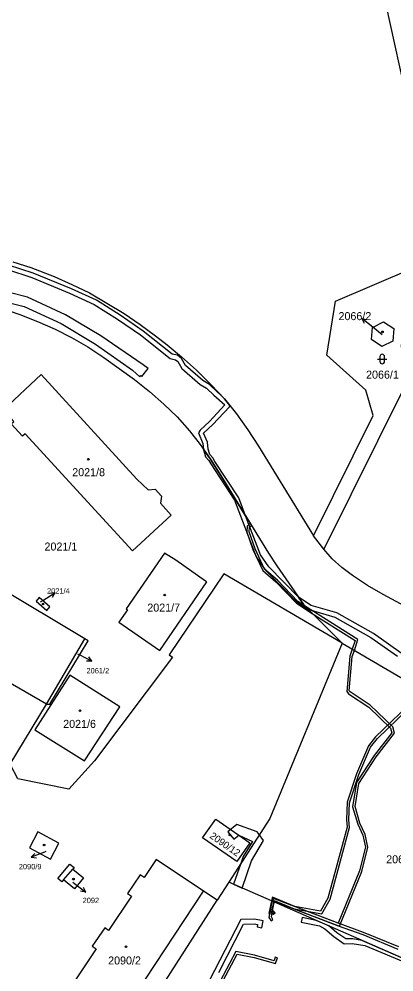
# Model space of a CAD drawing. Extents: x -869103 to -863415, y -1015889 to -1012477.
# Drawn here: x -866149.5 to -866069.9, y -1014543.4 to -1014341 of the extents above; entities that cross this region are included whole.
import ezdxf

# ---------------------------------------------------------------- set-up
doc = ezdxf.new("R2010")
doc.units = 0
for name, color, linetype in [('Hranice parcel', 7, 'Continuous'), ('Parcelní čísla', 7, 'Continuous'), ('Pop  PČ popisy', 7, 'Continuous'), ('Vnitřní kresba', 7, 'Continuous'), ('Věcná břemena k části', 7, 'Continuous'), ('Značky budov', 7, 'Continuous'), ('Značky kultur', 7, 'Continuous')]:
    doc.layers.add(name, color=color, linetype=linetype)

msp = doc.modelspace()

# ---------------------------------------------------------------- linework, layer by layer
at = {"layer": 'Hranice parcel'}
for p, q in [((-866067.69, -1014419.08), (-866084.81, -1014453.62)), ((-866135.49, -1014472.62), (-866174.38, -1014449.43)), ((-866084.81, -1014453.62), (-866087.01, -1014450.75)), ((-866083.01, -1014455.63), (-866084.81, -1014453.62)), ((-866080.89, -1014473.57), (-866105.99, -1014458.82)), ((-866143.69, -1014486.53), (-866169.65, -1014471.53)), ((-866143.69, -1014486.53), (-866135.49, -1014472.62)), ((-866151.4, -1014499.23), (-866143.69, -1014486.53)), ((-866104.98, -1014524.3), (-866107.43, -1014528.11)), ((-866124.45, -1014554.62), (-866107.43, -1014528.11))]:
    msp.add_line(p, q, dxfattribs=at)
for points in [[(-866045.86, -1014385.07), (-866057.72, -1014389.65), (-866064.07, -1014372.04), (-866074.29, -1014325.38), (-866087.82, -1014302.45), (-866102.61, -1014282.52), (-866136.18, -1014276.34), (-866198.61, -1014272.74), (-866236.33, -1014264.89)], [(-866150.77, -1014392.56), (-866147, -1014393.79), (-866142.06, -1014395.67), (-866138.31, -1014397.34), (-866134.53, -1014399.15), (-866127.19, -1014403.54), (-866123.81, -1014405.89), (-866120.55, -1014408.24), (-866118.07, -1014410.18), (-866114.98, -1014412.74), (-866111.84, -1014415.58), (-866108.68, -1014418.68), (-866105.86, -1014421.69), (-866103.36, -1014424.81), (-866100.91, -1014428.25), (-866098.69, -1014431.7), (-866087.01, -1014450.75)], [(-866087.01, -1014450.75), (-866074.29, -1014425.18), (-866075.85, -1014419.79), (-866084.12, -1014412.35), (-866082.33, -1014400.9), (-866066.23, -1014394.03), (-866067.95, -1014405.91), (-866068.37, -1014410.47), (-866067.77, -1014415.33), (-866067.69, -1014419.08)], [(-866156.91, -1014401.59), (-866153.95, -1014402.22), (-866149.34, -1014403.74), (-866145.55, -1014405.22), (-866141.84, -1014406.83), (-866138.36, -1014408.64), (-866134.88, -1014410.64), (-866131.5, -1014412.86), (-866124.95, -1014417.55), (-866121.8, -1014420.13), (-866118.76, -1014422.78), (-866115.95, -1014425.5), (-866113.32, -1014428.43), (-866111.06, -1014431.35), (-866108.86, -1014434.47), (-866106.27, -1014438.48), (-866096.55, -1014454.44)], [(-866074.45, -1014406.47), (-866072.14, -1014405.28), (-866069.95, -1014406.71), (-866070.11, -1014409.38), (-866072.51, -1014410.53), (-866074.65, -1014409.08), (-866074.45, -1014406.47)], [(-866152.82, -1014424.02), (-866144.81, -1014416.48), (-866124.46, -1014438.7), (-866122.08, -1014441), (-866120.6, -1014440.87), (-866119.22, -1014442.35), (-866119.44, -1014443.85), (-866117.21, -1014446.35), (-866125.38, -1014453.94), (-866132.57, -1014446.13)], [(-866132.57, -1014446.13), (-866148.19, -1014429.08), (-866148.76, -1014429.6), (-866151.14, -1014427), (-866150.57, -1014426.48), (-866152.82, -1014424.02)], [(-866118.62, -1014454.47), (-866126.77, -1014466.25), (-866126.49, -1014466.44), (-866128.31, -1014469.12), (-866119.57, -1014475.09), (-866109.64, -1014460.54), (-866109.89, -1014460.37), (-866116.23, -1014455.96), (-866118.62, -1014454.47)], [(-866096.55, -1014454.44), (-866094.77, -1014457.1), (-866089.04, -1014465.43), (-866080.89, -1014473.57)], [(-866025.4, -1014488.49), (-866048.78, -1014475.81), (-866072.22, -1014463.25), (-866075.55, -1014461.29), (-866078.69, -1014459.19), (-866080.95, -1014457.51), (-866083.01, -1014455.63)], [(-866105.99, -1014458.82), (-866117.63, -1014476.02), (-866116.92, -1014476.56), (-866133.47, -1014498.56), (-866138.91, -1014504.56), (-866149.72, -1014502.36), (-866151.4, -1014499.23)], [(-866145.88, -1014464.62), (-866143.6, -1014466.59), (-866142.94, -1014465.84), (-866145.18, -1014463.82), (-866145.88, -1014464.62)], [(-866143.69, -1014486.53), (-866142.96, -1014486.51), (-866134.8, -1014473.03), (-866135.49, -1014472.62)], [(-866080.89, -1014473.57), (-866096.28, -1014510.77), (-866104.98, -1014524.3)], [(-866080.89, -1014473.57), (-866042.3, -1014496.15), (-866007.33, -1014518.77), (-866009.24, -1014521.21)], [(-866128.11, -1014487.1), (-866138.69, -1014480.37), (-866146.1, -1014491.96), (-866135.57, -1014498.58), (-866128.11, -1014487.1)], [(-866107.73, -1014510.97), (-866100.53, -1014516), (-866103.29, -1014519.96), (-866110.54, -1014514.89), (-866107.73, -1014510.97)], [(-866142.84, -1014519.4), (-866141.04, -1014516.06), (-866145.48, -1014513.66), (-866147.28, -1014517), (-866142.84, -1014519.4)], [(-866107.43, -1014528.11), (-866110.3, -1014526.21), (-866120.39, -1014519.51), (-866122.95, -1014523.34), (-866123.79, -1014522.78), (-866126.44, -1014526.72), (-866125.6, -1014527.29), (-866130.47, -1014534.56), (-866131.3, -1014534), (-866133.95, -1014537.94), (-866133.11, -1014538.51), (-866145.63, -1014557.21), (-866135.28, -1014564.07), (-866131.92, -1014566.3)], [(-866140.04, -1014523.83), (-866140.37, -1014524.24), (-866141.24, -1014523.53), (-866138.68, -1014520.5), (-866137.82, -1014521.2), (-866138.09, -1014521.54)], [(-866138.09, -1014521.54), (-866135.79, -1014523.42), (-866137.71, -1014525.73), (-866140.04, -1014523.83)], [(-865993.55, -1014579.96), (-866053.54, -1014546.87), (-866104.98, -1014524.3)]]:
    msp.add_lwpolyline(points, dxfattribs=at)
at = {"layer": 'Pop  PČ popisy'}
for p, q in [((-866074.39, -1014406.45), (-866076.72, -1014404.56)), ((-866076.72, -1014404.56), (-866075.63, -1014404.8)), ((-866076.72, -1014404.56), (-866076.26, -1014405.58)), ((-866072.37, -1014408.09), (-866074.39, -1014406.45)), ((-866144.43, -1014464.48), (-866141.89, -1014462.89)), ((-866141.89, -1014462.89), (-866143, -1014463)), ((-866141.89, -1014462.89), (-866142.47, -1014463.84)), ((-866144.95, -1014464.81), (-866144.43, -1014464.48)), ((-866137.05, -1014475.8), (-866136.7, -1014475.99)), ((-866136.7, -1014475.99), (-866134.05, -1014477.4)), ((-866134.05, -1014477.4), (-866135.17, -1014477.37)), ((-866134.05, -1014477.4), (-866134.7, -1014476.49)), ((-866144.1, -1014517.95), (-866146.9, -1014519.03)), ((-866146.9, -1014519.03), (-866146.15, -1014518.2)), ((-866143.79, -1014517.83), (-866144.1, -1014517.95)), ((-866146.9, -1014519.03), (-866145.79, -1014519.13)), ((-866138.06, -1014524.32), (-866137.7, -1014524.6)), ((-866137.7, -1014524.6), (-866135.33, -1014526.45)), ((-866135.33, -1014526.45), (-866136.43, -1014526.23)), ((-866135.33, -1014526.45), (-866135.82, -1014525.44))]:
    msp.add_line(p, q, dxfattribs=at)
at = {"layer": 'Vnitřní kresba'}
for p, q in [((-866140.04, -1014523.83), (-866138.09, -1014521.54)), ((-866135.28, -1014564.07), (-866110.3, -1014526.21))]:
    msp.add_line(p, q, dxfattribs=at)
at = {"layer": 'Věcná břemena k části'}
for points in [[(-866151.96, -1014394.22), (-866146.8, -1014395.89), (-866138.77, -1014399.23), (-866133.51, -1014401.6), (-866128.6, -1014404.7), (-866123.71, -1014408.09), (-866117.39, -1014413.12), (-866116.29, -1014413.35), (-866115.76, -1014413.76), (-866114.9, -1014415.21), (-866111.02, -1014418.61), (-866109.66, -1014419.38), (-866108.16, -1014420.86), (-866105.79, -1014422.94)], [(-866105.79, -1014422.94), (-866109.06, -1014426.44), (-866111.07, -1014428.32), (-866111.42, -1014428.9), (-866110.46, -1014431.12), (-866110.32, -1014432.41), (-866108.86, -1014434.47), (-866106.27, -1014438.48), (-866101.4, -1014446.48), (-866102.84, -1014442.7), (-866107.95, -1014434.95), (-866108.37, -1014434.18), (-866109, -1014433.47), (-866109.32, -1014432.33), (-866109.48, -1014430.86), (-866110.3, -1014428.97), (-866108.36, -1014427.14), (-866104.82, -1014423.37), (-866104.76, -1014423.07), (-866105.86, -1014421.69), (-866106.65, -1014420.85), (-866107.48, -1014420.12), (-866109.06, -1014418.58), (-866110.44, -1014417.79), (-866114.12, -1014414.57), (-866115, -1014413.08), (-866115.85, -1014412.41), (-866116.95, -1014412.18), (-866123.11, -1014407.29), (-866128.04, -1014403.86), (-866133.03, -1014400.72), (-866138.37, -1014398.31), (-866146.46, -1014394.95), (-866151.72, -1014393.24)], [(-866154.91, -1014400.39), (-866148.39, -1014402.08), (-866140.57, -1014405.68), (-866133.23, -1014410.02), (-866125.37, -1014415.55), (-866123.85, -1014416.95), (-866123.64, -1014416.72), (-866123.39, -1014416.91), (-866122.11, -1014415.21), (-866123.13, -1014414.46), (-866132.09, -1014408.24), (-866139.59, -1014403.8), (-866147.67, -1014400.08), (-866154.41, -1014398.33)], [(-866068.34, -1014475.65), (-866074.26, -1014471.52), (-866082.04, -1014467.09), (-866087.49, -1014465.55), (-866090.18, -1014463.77), (-866089.04, -1014465.43), (-866088.17, -1014466.3), (-866082.42, -1014468.01), (-866074.8, -1014472.36), (-866069.16, -1014476.31)], [(-866065.27, -1014485.27), (-866073.81, -1014493.46), (-866075.34, -1014495.38), (-866077.82, -1014501.3), (-866079.82, -1014507.36), (-866079.96, -1014511.06), (-866079.85, -1014512.65), (-866083.93, -1014527.73), (-866085.47, -1014530.48), (-866090.97, -1014529.51), (-866095.7, -1014527.51), (-866095.87, -1014528.3), (-866095.4, -1014528.5), (-866095.34, -1014528.21), (-866091.11, -1014529.99), (-866085.21, -1014531.04), (-866083.47, -1014527.91), (-866079.35, -1014512.69), (-866079.46, -1014511.06), (-866079.32, -1014507.44), (-866077.36, -1014501.48), (-866074.9, -1014495.64), (-866073.43, -1014493.8), (-866064.91, -1014485.61)], [(-866068.85, -1014538.08), (-866076.35, -1014535.01), (-866081.53, -1014533.13), (-866095.46, -1014527.79), (-866095.71, -1014528.37), (-866095.26, -1014528.56), (-866095.2, -1014528.42), (-866081.71, -1014533.59), (-866076.53, -1014535.47), (-866069.05, -1014538.54)], [(-866107.09, -1014543.53), (-866101.82, -1014533.24), (-866099.57, -1014533.15), (-866098.84, -1014533.31), (-866098.94, -1014533.81), (-866097.95, -1014533.99), (-866097.68, -1014532.55), (-866099.47, -1014532.15), (-866102.44, -1014532.26), (-866107.97, -1014543.07), (-866114.4, -1014555.55)], [(-866054.67, -1014546.37), (-866076.75, -1014536.69), (-866078.66, -1014536.38), (-866080.14, -1014536.39), (-866082.06, -1014535.09), (-866083.7, -1014533.63), (-866086.42, -1014532.44), (-866089.41, -1014531.84), (-866089.61, -1014532.82), (-866085.69, -1014533.62), (-866084.55, -1014534.22), (-866082.68, -1014535.89), (-866080.44, -1014537.39), (-866078.74, -1014537.38), (-866076.07, -1014537.8), (-866058.1, -1014545.29)]]:
    msp.add_lwpolyline(points, dxfattribs=at)
for points in [[(-866110.32, -1014432.41), (-866109.9, -1014433.97), (-866109.19, -1014434.76), (-866108.81, -1014435.47), (-866103.74, -1014443.16), (-866099.14, -1014455.22), (-866097.25, -1014457.95), (-866090.86, -1014464.52), (-866088.17, -1014466.3), (-866089.04, -1014465.43), (-866090.18, -1014463.77), (-866096.47, -1014457.31), (-866098.24, -1014454.76), (-866101.4, -1014446.48), (-866106.27, -1014438.48), (-866108.86, -1014434.47)], [(-866090.6, -1014465.08), (-866087.25, -1014467.22), (-866088.88, -1014465.59), (-866090.28, -1014464.7), (-866094.63, -1014460.2), (-866097.37, -1014457.85), (-866099.38, -1014453.49), (-866100.64, -1014449.94), (-866100.56, -1014448.91), (-866100.15, -1014448.53), (-866100.41, -1014448.1), (-866101.04, -1014448.67), (-866101.14, -1014450), (-866099.84, -1014453.67), (-866097.77, -1014458.15), (-866094.97, -1014460.56)], [(-866077.56, -1014472.81), (-866088.88, -1014465.59), (-866087.25, -1014467.22), (-866078.16, -1014473.01), (-866078.75, -1014474.82), (-866078.31, -1014475.08)], [(-866078.67, -1014508.3), (-866077.58, -1014511.99), (-866076.51, -1014514.34), (-866075.97, -1014516.87), (-866077.2, -1014521.92), (-866081.75, -1014533.04), (-866095.46, -1014527.79), (-866095.71, -1014528.37), (-866095.26, -1014528.56), (-866095.2, -1014528.42), (-866081.49, -1014533.68), (-866076.72, -1014522.08), (-866075.45, -1014516.87), (-866076.03, -1014514.18), (-866077.12, -1014511.81), (-866078.15, -1014508.26), (-866077.36, -1014503.35), (-866073.71, -1014497.67), (-866069.82, -1014492.69), (-866070.17, -1014491.33), (-866074.92, -1014486.75), (-866079.18, -1014483.92), (-866079.4, -1014483.65), (-866078.74, -1014476.4), (-866078.31, -1014475.08), (-866078.75, -1014474.82), (-866079.24, -1014476.3), (-866079.92, -1014483.81), (-866079.52, -1014484.3), (-866075.24, -1014487.15), (-866070.61, -1014491.61), (-866070.36, -1014492.57), (-866074.13, -1014497.39), (-866077.84, -1014503.17)], [(-866103.86, -1014515.18), (-866102.84, -1014514.33), (-866099.92, -1014515.67), (-866101.93, -1014518.88), (-866102.43, -1014520.34), (-866103.95, -1014524.75), (-866102.11, -1014525.56), (-866100.11, -1014519.78), (-866097.58, -1014515.46), (-866098.5, -1014514.23), (-866098.96, -1014513.62), (-866103.23, -1014512.06), (-866105.14, -1014513.64)], [(-866095.87, -1014528.3), (-866096.43, -1014530.94), (-866095.45, -1014531.15), (-866095.34, -1014530.66), (-866095.83, -1014530.55), (-866095.4, -1014528.5)], [(-866096, -1014532.53), (-866095.58, -1014532.27), (-866095.93, -1014531.69), (-866095.42, -1014528.93), (-866095.26, -1014528.56), (-866095.71, -1014528.37), (-866095.9, -1014528.79), (-866096.43, -1014531.83)], [(-866095.15, -1014530.84), (-866095.67, -1014530.29), (-866095.42, -1014528.93), (-866095.26, -1014528.56), (-866095.71, -1014528.37), (-866095.9, -1014528.79), (-866096.19, -1014530.46), (-866095.45, -1014531.15)], [(-866095.02, -1014541.63), (-866094.65, -1014540.37), (-866095.13, -1014540.23), (-866095.36, -1014541.01), (-866099.49, -1014539.82), (-866103.45, -1014539.02), (-866110.2, -1014551.76), (-866114.25, -1014561.67), (-866116.38, -1014568.46), (-866117.6, -1014570.89), (-866117.16, -1014571.07), (-866115.92, -1014568.64), (-866113.78, -1014561.84), (-866109.74, -1014551.98), (-866103.19, -1014539.58), (-866099.61, -1014540.3)]]:
    msp.add_lwpolyline(points, close=True, dxfattribs=at)
at = {"layer": 'Značky budov'}
for centre in [(-866072.35, -1014407.44), (-866134.78, -1014434.48), (-866118.56, -1014463.34), (-866144.41, -1014465.24), (-866136.56, -1014487.9), (-866104.74, -1014514.3), (-866144.17, -1014516.44), (-866137.93, -1014523.67), (-866126.77, -1014538.05)]:
    msp.add_circle(centre, 0.175, dxfattribs=at)
at = {"layer": 'Značky kultur'}
for p, q in [((-866072.9, -1014412.7), (-866072.9, -1014413.7)), ((-866071.9, -1014413.7), (-866071.9, -1014412.7)), ((-866073.4, -1014413.2), (-866071.4, -1014413.2))]:
    msp.add_line(p, q, dxfattribs=at)
for centre, start, end in [((-866072.4, -1014412.7), 0, 180), ((-866072.4, -1014413.7), 180, 359.9879)]:
    msp.add_arc(centre, 0.5, start, end, dxfattribs=at)

# ---------------------------------------------------------------- texts
at = {"layer": 'Parcelní čísla'}
for s, height, p in [('2066/2', 1.7, (-866081.67, -1014404.94)), ('2066/1', 1.7, (-866075.82, -1014417.37)), ('2021/8', 1.7, (-866138.19, -1014438.09)), ('2021/1', 1.7, (-866144.08, -1014453.88)), ('2021/4', 1.139, (-866143.54, -1014463.02)), ('2021/7', 1.7, (-866122.26, -1014466.85)), ('2061/2', 1.139, (-866135.16, -1014479.97)), ('2021/6', 1.7, (-866140.11, -1014491.55)), ('2065/1', 1.7, (-866071.55, -1014520.31)), ('2090/9', 1.139, (-866149.53, -1014521.59)), ('2092', 1.139, (-866135.99, -1014528.77)), ('2090/2', 1.7, (-866130.57, -1014541.8))]:
    msp.add_text(s, height=height, dxfattribs=at).set_placement(p)
msp.add_text('2090/12', height=1.5, rotation=325, dxfattribs=at).set_placement((-866109.14, -1014514.8))

doc.saveas('drawing.dxf')
